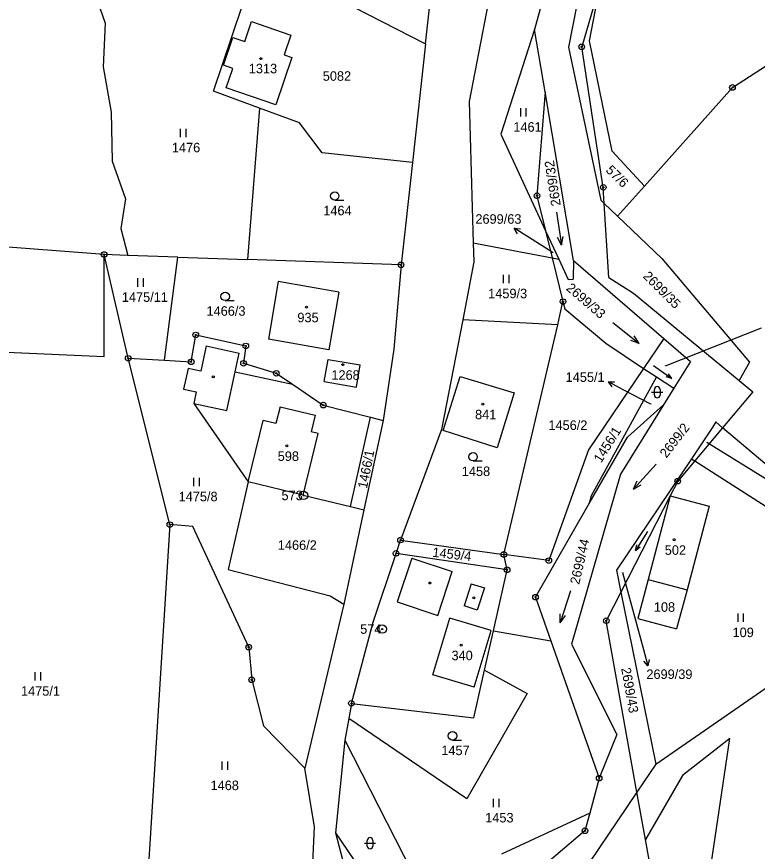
# Model space of a CAD drawing. Extents: x -439246 to -433691, y -1130252 to -1121148.
# Drawn here: x -437524 to -437391.9, y -1123446.7 to -1123297.8 of the extents above; entities that cross this region are included whole.
import ezdxf

# ---------------------------------------------------------------- set-up
doc = ezdxf.new("R2010")
doc.units = 0
for name, color, linetype in [('Vrstva 1', 7, 'Continuous'), ('Vrstva 16', 7, 'Continuous'), ('Vrstva 17', 7, 'Continuous'), ('Vrstva 18', 7, 'Continuous'), ('Vrstva 19', 7, 'Continuous'), ('Vrstva 24', 7, 'Continuous'), ('Vrstva 25', 7, 'Continuous'), ('Vrstva 3', 7, 'Continuous'), ('Vrstva 37', 7, 'Continuous'), ('Vrstva 4', 7, 'Continuous')]:
    doc.layers.add(name, color=color, linetype=linetype)

msp = doc.modelspace()

# ---------------------------------------------------------------- linework, layer by layer
at = {"layer": 'Vrstva 1'}
msp.add_line((-437482.11, -1123416.12), (-437480.03, -1123424.31), dxfattribs=at)
for points in [[(-437421.91, -1123264.43), (-437431.63, -1123300.03)], [(-437418.59, -1123267.46), (-437425.56, -1123303.18)], [(-437435.2, -1123270.96), (-437443.33, -1123312.9)], [(-437511.5, -1123289.43), (-437508.24, -1123298.92)], [(-437476.91, -1123289.34), (-437451.11, -1123302.6)], [(-437451.11, -1123302.6), (-437449.69, -1123289.76)], [(-437488.94, -1123311.07), (-437482.21, -1123291.06)], [(-437419.75, -1123291.22), (-437423.23, -1123303.14)], [(-437421.85, -1123302.05), (-437419.75, -1123291.22)], [(-437396.34, -1123310.38), (-437370.21, -1123293.45)], [(-437508.24, -1123298.92), (-437508.6, -1123306.72)], [(-437483.34, -1123302.18), (-437482.12, -1123298.63)], [(-437482.12, -1123298.63), (-437475.15, -1123301.02)], [(-437475.15, -1123301.02), (-437476.34, -1123304.57)], [(-437431.63, -1123300.03), (-437437.67, -1123318.73)], [(-437429.75, -1123311.18), (-437431.63, -1123300.03)], [(-437487.16, -1123306.42), (-437485.46, -1123301.46)], [(-437485.46, -1123301.46), (-437483.34, -1123302.18)], [(-437451.11, -1123302.6), (-437453.45, -1123323.78)], [(-437417.8, -1123321.74), (-437421.85, -1123302.05)], [(-437425.56, -1123303.18), (-437419.83, -1123330.49)], [(-437419.38, -1123328.21), (-437423.23, -1123303.14)], [(-437474.94, -1123305.05), (-437477.8, -1123313.47)], [(-437476.34, -1123304.57), (-437474.94, -1123305.05)], [(-437508.6, -1123306.72), (-437507.21, -1123314.79)], [(-437485.5, -1123306.99), (-437487.16, -1123306.42)], [(-437486.68, -1123310.43), (-437485.5, -1123306.99)], [(-437480.71, -1123314.1), (-437488.94, -1123311.07)], [(-437477.8, -1123313.47), (-437486.68, -1123310.43)], [(-437429.75, -1123311.18), (-437431.21, -1123329.7)], [(-437424.7, -1123341.26), (-437429.75, -1123311.18)], [(-437396.34, -1123310.38), (-437412.04, -1123327.99)], [(-437443.33, -1123312.9), (-437442.58, -1123338.14)], [(-437480.71, -1123314.1), (-437482.87, -1123341.09)], [(-437473.57, -1123316.72), (-437480.71, -1123314.1)], [(-437507.21, -1123314.79), (-437507.02, -1123323.55)], [(-437469.56, -1123322.03), (-437473.57, -1123316.72)], [(-437437.67, -1123318.73), (-437429.67, -1123335.97)], [(-437412.04, -1123327.99), (-437417.8, -1123321.74)], [(-437453.45, -1123323.78), (-437469.56, -1123322.03)], [(-437507.02, -1123323.55), (-437504.61, -1123330.24)], [(-437453.45, -1123323.78), (-437455.47, -1123342.04)], [(-437419.21, -1123331.09), (-437419.38, -1123328.21)], [(-437412.04, -1123327.99), (-437416.83, -1123333.36)], [(-437504.61, -1123330.24), (-437505.47, -1123335.58)], [(-437431.21, -1123329.7), (-437429.67, -1123335.97)], [(-437419.83, -1123330.49), (-437419.21, -1123331.09)], [(-437418.4, -1123344.31), (-437419.21, -1123331.09)], [(-437419.21, -1123331.09), (-437416.83, -1123333.36)], [(-437416.83, -1123333.36), (-437408.94, -1123340.91)], [(-437508.44, -1123340.21), (-437585.67, -1123334.32)], [(-437505.47, -1123335.58), (-437504.21, -1123340.36)], [(-437429.67, -1123335.97), (-437427.32, -1123341.04)], [(-437429.67, -1123335.97), (-437428.48, -1123340.82)], [(-437442.58, -1123338.14), (-437428.48, -1123340.82)], [(-437442.58, -1123338.14), (-437442.48, -1123341.51)], [(-437508.45, -1123358.4), (-437508.44, -1123340.21)], [(-437504.15, -1123358.72), (-437508.44, -1123340.21)], [(-437504.21, -1123340.36), (-437508.44, -1123340.21)], [(-437495.29, -1123340.67), (-437504.21, -1123340.36)], [(-437497.66, -1123359.08), (-437495.29, -1123340.67)], [(-437495.29, -1123340.67), (-437482.87, -1123341.09)], [(-437455.47, -1123342.04), (-437482.87, -1123341.09)], [(-437428.48, -1123340.82), (-437427.32, -1123341.04)], [(-437428.48, -1123340.82), (-437426.57, -1123348.61)], [(-437427.32, -1123341.04), (-437425.64, -1123344.68)], [(-437424.7, -1123341.26), (-437424.75, -1123344.61)], [(-437424.7, -1123341.26), (-437408.59, -1123355.21)], [(-437408.94, -1123340.91), (-437393.32, -1123359.4)], [(-437455.47, -1123342.04), (-437456.73, -1123357.1)], [(-437442.48, -1123341.51), (-437444.46, -1123351.85)], [(-437418.4, -1123344.31), (-437413.98, -1123347.12)], [(-437477.37, -1123345.03), (-437479.11, -1123355.3)], [(-437466.59, -1123346.94), (-437477.37, -1123345.03)], [(-437425.64, -1123344.68), (-437424.75, -1123344.61)], [(-437466.59, -1123346.94), (-437468.33, -1123357.21)], [(-437413.98, -1123347.12), (-437395.16, -1123362.66)], [(-437427.48, -1123352.77), (-437426.57, -1123348.61)], [(-437426.57, -1123348.61), (-437426.26, -1123349.88)], [(-437426.26, -1123349.88), (-437418.92, -1123356.05)], [(-437444.46, -1123351.85), (-437448.22, -1123371.44)], [(-437427.48, -1123352.77), (-437444.46, -1123351.85)], [(-437437.13, -1123393.73), (-437427.48, -1123352.77)], [(-437492.9, -1123359.35), (-437492.09, -1123354.56)], [(-437492.09, -1123354.56), (-437483.17, -1123356.52)], [(-437468.33, -1123357.21), (-437479.11, -1123355.3)], [(-437418.92, -1123356.05), (-437412.18, -1123360.52)], [(-437408.59, -1123355.21), (-437412.18, -1123360.52)], [(-437408.59, -1123355.21), (-437403.85, -1123359.32)], [(-437547.27, -1123356.69), (-437508.45, -1123358.4)], [(-437490.24, -1123356.51), (-437491.21, -1123361.01)], [(-437490.24, -1123356.51), (-437484.35, -1123357.78)], [(-437483.17, -1123356.52), (-437483.56, -1123359.61)], [(-437456.73, -1123357.1), (-437458.68, -1123369.8)], [(-437496.72, -1123388.41), (-437504.15, -1123358.72)], [(-437504.15, -1123358.72), (-437497.66, -1123359.08)], [(-437497.66, -1123359.08), (-437492.9, -1123359.35)], [(-437485.07, -1123361.16), (-437484.35, -1123357.78)], [(-437469.19, -1123362.89), (-437468.49, -1123358.94)], [(-437468.49, -1123358.94), (-437462.73, -1123359.9)], [(-437493.46, -1123360.53), (-437494.26, -1123364.24)], [(-437491.21, -1123361.01), (-437493.46, -1123360.53)], [(-437483.56, -1123359.61), (-437477.72, -1123361.4)], [(-437463.43, -1123363.9), (-437462.73, -1123359.9)], [(-437412.18, -1123360.52), (-437422.02, -1123375.04)], [(-437412.18, -1123360.52), (-437409.9, -1123362.03)], [(-437403.85, -1123359.32), (-437406.8, -1123364.08)], [(-437393.32, -1123359.4), (-437395.16, -1123362.66)], [(-437485.07, -1123361.16), (-437474.81, -1123363.37)], [(-437477.72, -1123361.4), (-437474.81, -1123363.37)], [(-437447.94, -1123371.61), (-437444.89, -1123362)], [(-437444.89, -1123362), (-437435.29, -1123364.89)], [(-437409.9, -1123362.03), (-437421.59, -1123383.4)], [(-437409.9, -1123362.03), (-437406.8, -1123364.08)], [(-437474.81, -1123363.37), (-437469.33, -1123367.08)], [(-437469.19, -1123362.89), (-437463.43, -1123363.9)], [(-437395.16, -1123362.66), (-437392.69, -1123364.7)], [(-437494.26, -1123364.24), (-437492.01, -1123364.73)], [(-437492.01, -1123364.73), (-437492.45, -1123366.78)], [(-437435.29, -1123364.89), (-437438.31, -1123374.68)], [(-437406.8, -1123364.08), (-437408.63, -1123367.03)], [(-437392.69, -1123364.7), (-437398.09, -1123371.12)], [(-437492.45, -1123366.78), (-437482.73, -1123380.8)], [(-437469.33, -1123367.08), (-437460.94, -1123369.22)], [(-437408.63, -1123367.03), (-437416.3, -1123379.43)], [(-437408.63, -1123367.03), (-437415.09, -1123372.83)], [(-437464.47, -1123385.2), (-437460.94, -1123369.22)], [(-437460.94, -1123369.22), (-437458.68, -1123369.8)], [(-437458.68, -1123369.8), (-437462.08, -1123385.78)], [(-437399.83, -1123370.97), (-437403.65, -1123376.67)], [(-437398.09, -1123371.12), (-437403.07, -1123377.04)], [(-437399.33, -1123370.08), (-437399.83, -1123370.97)], [(-437398.09, -1123371.12), (-437399.33, -1123370.08)], [(-437384.89, -1123382.28), (-437398.09, -1123371.12)], [(-437448.22, -1123371.44), (-437455.56, -1123391.17)], [(-437438.31, -1123374.68), (-437447.94, -1123371.61)], [(-437421.89, -1123384.67), (-437415.09, -1123372.83)], [(-437422.02, -1123375.04), (-437429.1, -1123394.83)], [(-437403.65, -1123376.67), (-437417.01, -1123396.57)], [(-437403.07, -1123377.04), (-437406.1, -1123380.65)], [(-437403.65, -1123376.67), (-437403.07, -1123377.04)], [(-437403.07, -1123377.04), (-437385.88, -1123388.05)], [(-437416.3, -1123379.43), (-437425.05, -1123409.76)], [(-437482.73, -1123380.8), (-437486.29, -1123396.4)], [(-437472.93, -1123383.16), (-437482.73, -1123380.8)], [(-437406.1, -1123380.65), (-437407.43, -1123383.25)], [(-437472.93, -1123383.16), (-437464.47, -1123385.2)], [(-437421.59, -1123383.4), (-437421.89, -1123384.67)], [(-437407.43, -1123383.25), (-437416.23, -1123400.44)], [(-437407.43, -1123383.25), (-437411.39, -1123398.2)], [(-437407.43, -1123383.25), (-437400.48, -1123385.09)], [(-437462.08, -1123385.78), (-437465.65, -1123402.59)], [(-437464.47, -1123385.2), (-437462.08, -1123385.78)], [(-437431.47, -1123401.36), (-437421.89, -1123384.67)], [(-437400.48, -1123385.09), (-437404.44, -1123400.04)], [(-437496.72, -1123388.41), (-437501.62, -1123466.24)], [(-437492.59, -1123388.72), (-437496.72, -1123388.41)], [(-437482.65, -1123410.28), (-437492.59, -1123388.72)], [(-437456.35, -1123393.55), (-437455.56, -1123391.17)], [(-437455.56, -1123391.17), (-437437.13, -1123393.73)], [(-437460.45, -1123405.8), (-437456.35, -1123393.55)], [(-437436.54, -1123396.47), (-437456.35, -1123393.55)], [(-437429.1, -1123394.83), (-437437.13, -1123393.73)], [(-437436.54, -1123396.47), (-437437.13, -1123393.73)], [(-437486.29, -1123396.4), (-437468.1, -1123401.1)], [(-437438.99, -1123407.37), (-437436.54, -1123396.47)], [(-437417.01, -1123396.57), (-437416.23, -1123400.44)], [(-437411.39, -1123398.2), (-437413.24, -1123405.16)], [(-437411.39, -1123398.2), (-437404.44, -1123400.04)], [(-437416.23, -1123400.44), (-437418.85, -1123405.56)], [(-437416.23, -1123400.44), (-437410.01, -1123431.18)], [(-437404.44, -1123400.04), (-437406.29, -1123407)], [(-437468.1, -1123401.1), (-437465.65, -1123402.59)], [(-437431.47, -1123401.36), (-437428.72, -1123409.18)], [(-437465.65, -1123402.59), (-437472.65, -1123431.89)], [(-437410.01, -1123431.18), (-437370.03, -1123403.51)], [(-437413.24, -1123405.16), (-437406.29, -1123407)], [(-437464.32, -1123420.31), (-437460.45, -1123405.8)], [(-437413.37, -1123436.15), (-437418.85, -1123405.56)], [(-437440.57, -1123414.38), (-437438.99, -1123407.37)], [(-437438.99, -1123407.37), (-437428.72, -1123409.18)], [(-437428.72, -1123409.18), (-437420.12, -1123433.67)], [(-437425.05, -1123409.76), (-437416.96, -1123425.87)], [(-437482.65, -1123410.28), (-437482.11, -1123416.12)], [(-437442.48, -1123422.92), (-437440.57, -1123414.38)], [(-437440.57, -1123414.38), (-437432.99, -1123418.55)], [(-437432.99, -1123418.55), (-437443.75, -1123437.37)], [(-437464.32, -1123420.31), (-437464.79, -1123423)], [(-437464.32, -1123420.31), (-437442.48, -1123422.92)], [(-437464.79, -1123423), (-437465.47, -1123426.9)], [(-437443.75, -1123437.37), (-437464.79, -1123423)], [(-437472.65, -1123431.89), (-437480.03, -1123424.31)], [(-437416.96, -1123425.87), (-437420.12, -1123433.67)], [(-437465.47, -1123426.9), (-437467.17, -1123443.45)], [(-437465.47, -1123426.9), (-437449.02, -1123459.17)], [(-437396.81, -1123426.57), (-437405.27, -1123433.19)], [(-437402.47, -1123464.74), (-437396.81, -1123426.57)], [(-437470.91, -1123442.33), (-437472.65, -1123431.89)], [(-437410.01, -1123431.18), (-437413.37, -1123436.15)], [(-437420.12, -1123433.67), (-437421.8, -1123439.9)], [(-437405.27, -1123433.19), (-437411.85, -1123444.59)], [(-437413.37, -1123436.15), (-437423.64, -1123451.36)], [(-437411.85, -1123444.59), (-437413.37, -1123436.15)], [(-437421.8, -1123439.9), (-437437.57, -1123447.25)], [(-437421.8, -1123439.9), (-437422.65, -1123443.06)], [(-437471.67, -1123459.27), (-437470.91, -1123442.33)], [(-437467.17, -1123443.45), (-437454.98, -1123461.41)], [(-437467.17, -1123443.45), (-437460.3, -1123469.55)], [(-437422.65, -1123443.06), (-437443.35, -1123460.67)], [(-437411.19, -1123448.27), (-437411.85, -1123444.59)]]:
    msp.add_lwpolyline(points, dxfattribs=at)
at = {"layer": 'Vrstva 16'}
for p, q in [((-437432.74, -1123337.12), (-437435.28, -1123335.52)), ((-437415.82, -1123364.33), (-437418.47, -1123362.93)), ((-437412.21, -1123410.7), (-437411.42, -1123413.59))]:
    msp.add_line(p, q, dxfattribs=at)
for points in [[(-437434.7, -1123336.48), (-437435.28, -1123335.52), (-437434.17, -1123335.63)], [(-437428.34, -1123339.9), (-437432.74, -1123337.12)], [(-437408.3, -1123360.06), (-437391.17, -1123353.26)], [(-437417.82, -1123363.84), (-437418.47, -1123362.93), (-437417.36, -1123362.95)], [(-437410.92, -1123366.92), (-437415.82, -1123364.33)], [(-437400.92, -1123373.71), (-437385.61, -1123383.14)], [(-437415.94, -1123396.97), (-437412.21, -1123410.7)], [(-437411.2, -1123412.5), (-437411.42, -1123413.59), (-437412.17, -1123412.76)]]:
    msp.add_lwpolyline(points, dxfattribs=at)
at = {"layer": 'Vrstva 24'}
for centre, radius in [((-437423.23, -1123303.14), 0.5), ((-437423.23, -1123303.14), 0.1), ((-437396.34, -1123310.38), 0.5), ((-437396.34, -1123310.38), 0.1), ((-437419.38, -1123328.21), 0.5), ((-437431.21, -1123329.7), 0.5), ((-437419.38, -1123328.21), 0.1), ((-437431.21, -1123329.7), 0.1), ((-437508.44, -1123340.21), 0.5), ((-437508.44, -1123340.21), 0.1), ((-437455.47, -1123342.04), 0.5), ((-437455.47, -1123342.04), 0.1), ((-437426.57, -1123348.61), 0.5), ((-437426.57, -1123348.61), 0.1), ((-437492.09, -1123354.56), 0.5), ((-437492.09, -1123354.56), 0.1), ((-437483.17, -1123356.52), 0.5), ((-437483.17, -1123356.52), 0.1), ((-437504.15, -1123358.72), 0.5), ((-437504.15, -1123358.72), 0.1), ((-437492.9, -1123359.35), 0.5), ((-437483.56, -1123359.61), 0.5), ((-437492.9, -1123359.35), 0.1), ((-437483.56, -1123359.61), 0.1), ((-437477.72, -1123361.4), 0.5), ((-437477.72, -1123361.4), 0.1), ((-437469.33, -1123367.08), 0.5), ((-437469.33, -1123367.08), 0.1), ((-437406.1, -1123380.65), 0.5), ((-437406.1, -1123380.65), 0.1), ((-437472.87, -1123383.2), 0.75), ((-437472.87, -1123383.2), 0.1), ((-437496.72, -1123388.41), 0.5), ((-437496.72, -1123388.41), 0.1), ((-437455.56, -1123391.17), 0.5), ((-437455.56, -1123391.17), 0.1), ((-437456.35, -1123393.55), 0.5), ((-437456.35, -1123393.55), 0.1), ((-437437.13, -1123393.73), 0.5), ((-437437.13, -1123393.73), 0.1), ((-437429.1, -1123394.83), 0.5), ((-437429.1, -1123394.83), 0.1), ((-437436.54, -1123396.47), 0.5), ((-437436.54, -1123396.47), 0.1), ((-437431.47, -1123401.36), 0.5), ((-437431.47, -1123401.36), 0.1), ((-437418.85, -1123405.56), 0.5), ((-437458.83, -1123407.05), 0.75), ((-437418.85, -1123405.56), 0.1), ((-437458.83, -1123407.05), 0.1), ((-437482.65, -1123410.28), 0.5), ((-437482.65, -1123410.28), 0.1), ((-437482.11, -1123416.12), 0.5), ((-437482.11, -1123416.12), 0.1), ((-437464.32, -1123420.31), 0.5), ((-437464.32, -1123420.31), 0.1), ((-437420.12, -1123433.67), 0.5), ((-437420.12, -1123433.67), 0.1), ((-437422.65, -1123443.06), 0.5), ((-437422.65, -1123443.06), 0.1)]:
    msp.add_circle(centre, radius, dxfattribs=at)
at = {"layer": 'Vrstva 25'}
for p, q in [((-437434.12, -1123315.58), (-437434.12, -1123314.08)), ((-437433.12, -1123315.58), (-437433.12, -1123314.08)), ((-437494.81, -1123319.26), (-437494.81, -1123317.76)), ((-437493.81, -1123319.26), (-437493.81, -1123317.76)), ((-437467.3, -1123330.51), (-437465.7, -1123330.51)), ((-437437.19, -1123345.31), (-437437.19, -1123343.81)), ((-437436.19, -1123345.31), (-437436.19, -1123343.81)), ((-437502.41, -1123345.95), (-437502.41, -1123344.45)), ((-437501.41, -1123345.95), (-437501.41, -1123344.45)), ((-437486.85, -1123348.43), (-437485.25, -1123348.43)), ((-437410.76, -1123364.78), (-437408.76, -1123364.78)), ((-437410.26, -1123365.28), (-437410.26, -1123364.28)), ((-437409.26, -1123364.28), (-437409.26, -1123365.28)), ((-437442.62, -1123377.04), (-437441.02, -1123377.04)), ((-437492.41, -1123381.55), (-437492.41, -1123380.05)), ((-437491.41, -1123381.55), (-437491.41, -1123380.05)), ((-437395.34, -1123405.79), (-437395.34, -1123404.29)), ((-437394.34, -1123405.79), (-437394.34, -1123404.29)), ((-437520.76, -1123416.25), (-437520.76, -1123414.75)), ((-437519.76, -1123416.25), (-437519.76, -1123414.75)), ((-437446.28, -1123426.86), (-437444.68, -1123426.86)), ((-437487.38, -1123432.17), (-437487.38, -1123430.67)), ((-437486.38, -1123432.17), (-437486.38, -1123430.67)), ((-437438.97, -1123438.87), (-437438.97, -1123437.37)), ((-437437.97, -1123438.87), (-437437.97, -1123437.37)), ((-437462, -1123445.28), (-437460, -1123445.28)), ((-437461.5, -1123445.78), (-437461.5, -1123444.78)), ((-437460.5, -1123444.78), (-437460.5, -1123445.78))]:
    msp.add_line(p, q, dxfattribs=at)
for points in [[(-437427.73, -1123332.62), (-437426.83, -1123338.56), (-437426.56, -1123337)], [(-437426.83, -1123338.56), (-437427.55, -1123337.15)], [(-437417.67, -1123352.31), (-437412.99, -1123356.07), (-437413.85, -1123354.74)], [(-437412.99, -1123356.07), (-437414.48, -1123355.52)], [(-437410.41, -1123359.99), (-437407.15, -1123362.33), (-437407.77, -1123361.47)], [(-437407.15, -1123362.33), (-437408.16, -1123362.02)], [(-437409.94, -1123377.62), (-437413.98, -1123382.06), (-437412.6, -1123381.29)], [(-437413.98, -1123382.06), (-437413.34, -1123380.61)], [(-437411.5, -1123389.62), (-437413.62, -1123393.02), (-437412.81, -1123392.35)], [(-437413.62, -1123393.02), (-437413.38, -1123391.99)], [(-437425.26, -1123400.22), (-437427.06, -1123405.94), (-437426.13, -1123404.66)], [(-437427.06, -1123405.94), (-437427.09, -1123404.36)]]:
    msp.add_lwpolyline(points, dxfattribs=at)
for centre, radius in [((-437480.49, -1123305.24), 0.175), ((-437467.3, -1123329.76), 0.75), ((-437486.85, -1123347.68), 0.75), ((-437472.33, -1123349.6), 0.175), ((-437465.86, -1123359.86), 0.175), ((-437488.96, -1123362.01), 0.175), ((-437440.85, -1123366.91), 0.175), ((-437475.82, -1123374.34), 0.175), ((-437442.62, -1123376.29), 0.75), ((-437406.72, -1123391.1), 0.175), ((-437450.32, -1123398.83), 0.175), ((-437442.49, -1123401.47), 0.175), ((-437444.76, -1123409.91), 0.175), ((-437446.28, -1123426.11), 0.75)]:
    msp.add_circle(centre, radius, dxfattribs=at)
for centre, start, end in [((-437409.76, -1123364.28), 0, 180), ((-437409.76, -1123365.28), 180, 0), ((-437461, -1123444.78), 0, 180), ((-437461, -1123445.78), 180, 0)]:
    msp.add_arc(centre, 0.5, start, end, dxfattribs=at)
at = {"layer": 'Vrstva 3'}
for points in [[(-437483.34, -1123302.18), (-437482.12, -1123298.63)], [(-437482.12, -1123298.63), (-437475.15, -1123301.02)], [(-437475.15, -1123301.02), (-437476.34, -1123304.57)], [(-437487.16, -1123306.42), (-437485.46, -1123301.46)], [(-437485.46, -1123301.46), (-437483.34, -1123302.18)], [(-437474.94, -1123305.05), (-437477.8, -1123313.47)], [(-437476.34, -1123304.57), (-437474.94, -1123305.05)], [(-437485.5, -1123306.99), (-437487.16, -1123306.42)], [(-437486.68, -1123310.43), (-437485.5, -1123306.99)], [(-437477.8, -1123313.47), (-437486.68, -1123310.43)], [(-437477.37, -1123345.03), (-437479.11, -1123355.3)], [(-437466.59, -1123346.94), (-437477.37, -1123345.03)], [(-437466.59, -1123346.94), (-437468.33, -1123357.21)], [(-437468.33, -1123357.21), (-437479.11, -1123355.3)], [(-437469.19, -1123362.89), (-437468.49, -1123358.94)], [(-437468.49, -1123358.94), (-437462.73, -1123359.9)], [(-437463.43, -1123363.9), (-437462.73, -1123359.9)], [(-437447.94, -1123371.61), (-437444.89, -1123362)], [(-437444.89, -1123362), (-437435.29, -1123364.89)], [(-437469.19, -1123362.89), (-437463.43, -1123363.9)], [(-437435.29, -1123364.89), (-437438.31, -1123374.68)], [(-437477.06, -1123367.38), (-437477.78, -1123370.35)], [(-437477.06, -1123367.38), (-437470.81, -1123368.9)], [(-437470.81, -1123368.9), (-437471.53, -1123371.87)], [(-437482.73, -1123380.8), (-437480.08, -1123369.8)], [(-437477.78, -1123370.35), (-437480.08, -1123369.8)], [(-437472.93, -1123383.16), (-437470.28, -1123372.17)], [(-437470.28, -1123372.17), (-437471.53, -1123371.87)], [(-437438.31, -1123374.68), (-437447.94, -1123371.61)], [(-437472.93, -1123383.16), (-437482.73, -1123380.8)], [(-437407.43, -1123383.25), (-437411.39, -1123398.2)], [(-437407.43, -1123383.25), (-437400.48, -1123385.09)], [(-437400.48, -1123385.09), (-437404.44, -1123400.04)], [(-437411.39, -1123398.2), (-437404.44, -1123400.04)], [(-437449.79, -1123415.24), (-437446.75, -1123405.09)], [(-437439.36, -1123407.3), (-437446.75, -1123405.09)], [(-437442.39, -1123417.45), (-437439.36, -1123407.3)], [(-437442.39, -1123417.45), (-437449.79, -1123415.24)]]:
    msp.add_lwpolyline(points, dxfattribs=at)
at = {"layer": 'Vrstva 37'}
for centre in [(-437480.49, -1123305.24), (-437472.33, -1123349.6), (-437465.86, -1123359.86), (-437440.85, -1123366.91), (-437475.82, -1123374.34), (-437406.72, -1123391.1), (-437444.76, -1123409.91)]:
    msp.add_circle(centre, 0.175, dxfattribs=at)
at = {"layer": 'Vrstva 4'}
for points in [[(-437486.55, -1123368.05), (-437485.07, -1123361.16)], [(-437492.45, -1123366.78), (-437486.55, -1123368.05)], [(-437477.06, -1123367.38), (-437477.78, -1123370.35)], [(-437477.06, -1123367.38), (-437470.81, -1123368.9)], [(-437470.81, -1123368.9), (-437471.53, -1123371.87)], [(-437482.73, -1123380.8), (-437480.08, -1123369.8)], [(-437477.78, -1123370.35), (-437480.08, -1123369.8)], [(-437472.93, -1123383.16), (-437470.28, -1123372.17)], [(-437470.28, -1123372.17), (-437471.53, -1123371.87)], [(-437453.54, -1123394.4), (-437456.15, -1123402.21)], [(-437453.54, -1123394.4), (-437446.32, -1123396.8)], [(-437448.93, -1123404.62), (-437446.32, -1123396.8)], [(-437442.95, -1123398.96), (-437444.21, -1123402.93)], [(-437442.95, -1123398.96), (-437440.6, -1123399.71)], [(-437440.6, -1123399.71), (-437441.86, -1123403.68)], [(-437456.15, -1123402.21), (-437448.93, -1123404.62)], [(-437441.86, -1123403.68), (-437444.21, -1123402.93)], [(-437449.79, -1123415.24), (-437446.75, -1123405.09)], [(-437439.36, -1123407.3), (-437446.75, -1123405.09)], [(-437442.39, -1123417.45), (-437439.36, -1123407.3)], [(-437442.39, -1123417.45), (-437449.79, -1123415.24)]]:
    msp.add_lwpolyline(points, dxfattribs=at)

# ---------------------------------------------------------------- texts
at = {"layer": 'Vrstva 16'}
for s, p in [('2699/63', (-437442.2, -1123334.71)), ('1455/1', (-437426.1, -1123362.93)), ('2699/39', (-437411.69, -1123415.96))]:
    msp.add_text(s, height=1.7, dxfattribs=at).set_placement(p)
at = {"layer": 'Vrstva 17'}
for s, p in [('573', (-437476.79, -1123384.05)), ('574', (-437462.76, -1123407.9))]:
    msp.add_text(s, height=1.7, dxfattribs=at).set_placement(p)
at = {"layer": 'Vrstva 18'}
for s, height, p in [('5082', 1.7, (-437469.43, -1123309.19)), ('1461', 1.7, (-437435.43, -1123318.28)), ('1476', 1.7, (-437496.35, -1123321.96)), ('1464', 1.7, (-437469.34, -1123333.21)), ('2699/63', 0.1, (-437428.61, -1123339.9)), ('1475/11', 1.7, (-437505.28, -1123348.65)), ('1459/3', 1.7, (-437439.92, -1123348.01)), ('1466/3', 1.7, (-437490.17, -1123351.13)), ('2699/38', 0.1, (-437408.57, -1123360.06)), ('1455/1', 0.1, (-437411.11, -1123366.92)), ('1456/2', 1.7, (-437429.17, -1123371.51)), ('2699/62', 0.1, (-437401.19, -1123373.71)), ('1458', 1.7, (-437444.62, -1123379.74)), ('1475/8', 1.7, (-437495.15, -1123384.25)), ('1466/2', 1.7, (-437477.45, -1123392.91)), ('2699/39', 0.1, (-437416.21, -1123396.97)), ('108', 1.7, (-437410.36, -1123403.97)), ('109', 1.7, (-437396.32, -1123408.49)), ('1475/1', 1.7, (-437523.27, -1123418.95)), ('1457', 1.7, (-437448.28, -1123429.56)), ('1468', 1.7, (-437489.45, -1123435.8)), ('1453', 1.7, (-437440.45, -1123441.57))]:
    msp.add_text(s, height=height, dxfattribs=at).set_placement(p)
for s, rotation, p in [('2699/32', 98.7365, (-437426.96, -1123331.42)), ('57/6', 315.5279, (-437419.06, -1123325.29)), ('2699/35', 314.973, (-437412.41, -1123344.2)), ('2699/33', 319.2096, (-437426.14, -1123346.41)), ('1456/1', 58.1405, (-437419.77, -1123377.52)), ('2699/2', 52.3732, (-437408.11, -1123376.64)), ('1466/1', 78.7728, (-437461.56, -1123382.08)), ('2699/44', 76.9639, (-437423.69, -1123399.2)), ('1459/4', 353.4959, (-437449.93, -1123394.14)), ('2699/43', 280.1764, (-437416.2, -1123414.07))]:
    msp.add_text(s, height=1.7, rotation=rotation, dxfattribs=at).set_placement(p)
at = {"layer": 'Vrstva 19'}
for s, p in [('1313', (-437482.63, -1123307.86)), ('935', (-437473.96, -1123352.3)), ('1268', (-437467.89, -1123362.56)), ('841', (-437442.26, -1123369.61)), ('598', (-437477.47, -1123377.04)), ('502', (-437408.41, -1123393.8)), ('340', (-437446.46, -1123412.61))]:
    msp.add_text(s, height=1.7, dxfattribs=at).set_placement(p)

doc.saveas('drawing.dxf')
